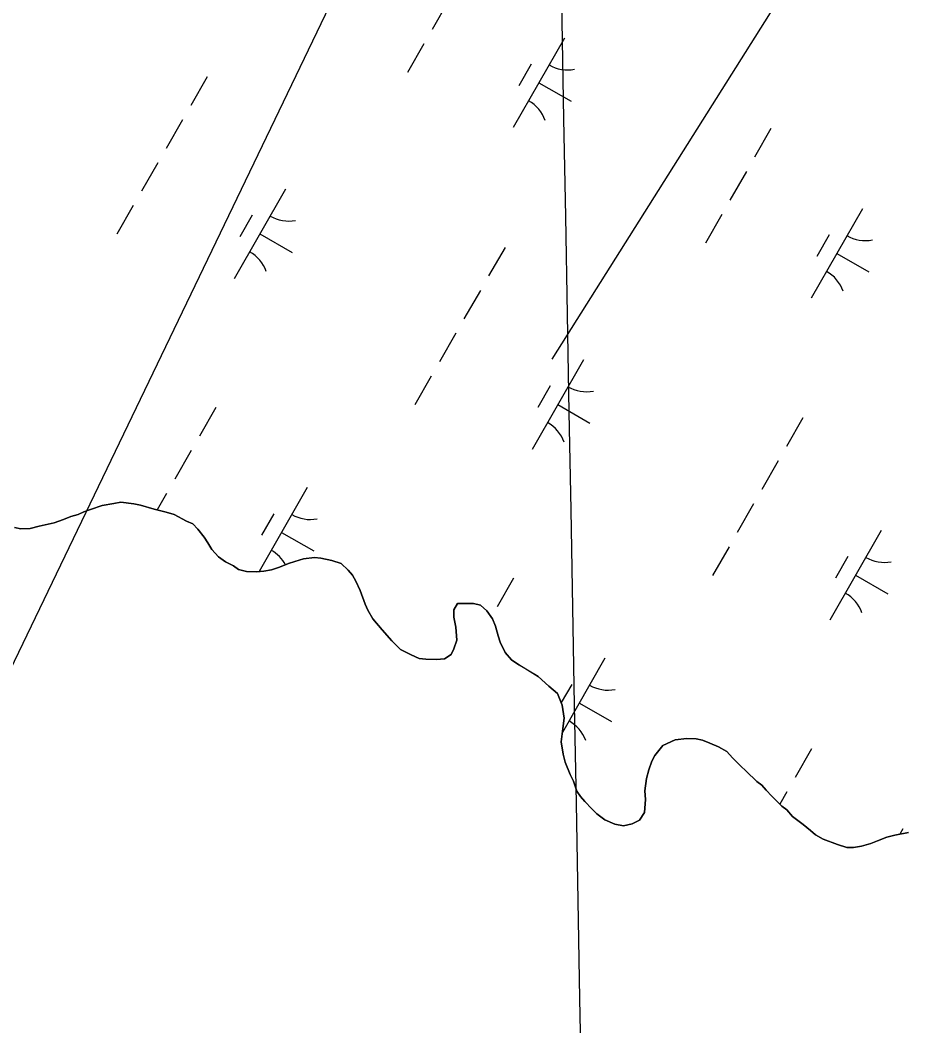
# Model space of a CAD drawing. Extents: x 3930721 to 3950824, y 220441 to 242861.
# Drawn here: x 3945721 to 3946150.2, y 235035.5 to 235522.8 of the extents above; entities that cross this region are included whole.
import ezdxf

# ---------------------------------------------------------------- set-up
doc = ezdxf.new("R2010")
doc.units = 0
for name, color, linetype in [('V-GRID-MAJR', 7, 'Continuous'), ('V-TOPO-SHOR', 7, 'Continuous'), ('V-UTIL-LINE', 7, 'Continuous'), ('V-WETL-SWMP', 7, 'Continuous')]:
    doc.layers.add(name, color=color, linetype=linetype)

msp = doc.modelspace()

# ---------------------------------------------------------------- linework, layer by layer
at = {"layer": 'V-GRID-MAJR'}
msp.add_spline([(3946094.66, 229416.34), (3946078.33, 230314.51), (3945968.14, 236374.43), (3945944.62, 237667.83)], degree=3, dxfattribs=at)
at = {"layer": 'V-TOPO-SHOR'}
for points in [[(3945718.21, 235277.01), (3945721.35, 235276.27), (3945725.9, 235276.56), (3945730.11, 235277.56), (3945737.48, 235279.21), (3945742.05, 235280.9), (3945745.57, 235282.25), (3945749.08, 235283.25), (3945751.9, 235284.61), (3945755.06, 235285.62), (3945760.69, 235287.65), (3945766.29, 235288.62), (3945769.8, 235289.27), (3945776.09, 235288.49), (3945779.23, 235287.75), (3945785.85, 235285.91), (3945791.78, 235284.44), (3945795.61, 235283.33), (3945801.52, 235280.11), (3945804.65, 235278.67), (3945807.06, 235276.18), (3945810.16, 235272.3), (3945811.87, 235269.47), (3945813.93, 235266.3), (3945817.03, 235262.76), (3945820.5, 235260.26), (3945824.32, 235258.46), (3945826.75, 235256.68), (3945830.58, 235255.58), (3945835.48, 235255.52), (3945838.98, 235255.82), (3945842.84, 235256.47), (3945846.71, 235257.82), (3945850.93, 235259.51)], [(3945850.93, 235259.51), (3945854.09, 235260.52), (3945858.3, 235261.86), (3945863.56, 235262.49), (3945866.71, 235262.1), (3945871.94, 235260.98), (3945876.46, 235259.52), (3945879.92, 235256.33), (3945881.99, 235253.85), (3945883.7, 235251.03), (3945885.74, 235246.45), (3945888.1, 235239.77), (3945889.46, 235236.96), (3945891.85, 235232.73), (3945896.33, 235227.42), (3945901.16, 235222.11), (3945905.3, 235217.86), (3945910.52, 235215.34), (3945914.34, 235213.54), (3945917.48, 235213.15), (3945922.73, 235213.08), (3945926.58, 235213.37), (3945929.76, 235215.43), (3945931.2, 235218.21), (3945932.65, 235222.39), (3945932.04, 235228.7), (3945931.05, 235233.61), (3945931.1, 235237.11), (3945932.89, 235240.23), (3945937.08, 235240.17), (3945940.58, 235240.13), (3945944.07, 235239.38), (3945947.18, 235236.54), (3945949.93, 235232.66), (3945951.28, 235229.14), (3945952.62, 235224.57), (3945953.63, 235221.41), (3945956.01, 235216.48), (3945959.11, 235212.94), (3945962.58, 235210.45), (3945966.75, 235207.95), (3945971.95, 235204.73), (3945977.14, 235200.11), (3945981.29, 235196.56), (3945983.66, 235190.93), (3945984.63, 235184.62), (3945983.85, 235178.33), (3945983.08, 235173.09), (3945984.05, 235167.13), (3945985.05, 235163.27), (3945987.42, 235157.29), (3945989.12, 235154.12), (3945990.81, 235149.2), (3945992.52, 235146.73), (3945994.59, 235144.25), (3945998.04, 235140.71), (3946000.46, 235138.23), (3946004.27, 235135.38), (3946009.14, 235133.21), (3946013.33, 235132.46), (3946017.54, 235133.45), (3946021.06, 235135.15), (3946023.56, 235138.97), (3946023.99, 235145.26), (3946023.7, 235149.46), (3946024.48, 235155.4), (3946025.58, 235159.58), (3946027.03, 235163.76), (3946028.47, 235166.54), (3946032.38, 235171.39), (3946038.37, 235174.11), (3946043.97, 235174.73), (3946048.52, 235174.67), (3946051.66, 235173.93), (3946055.14, 235172.49), (3946059.31, 235170.68), (3946063.48, 235168.53), (3946066.24, 235165.34), (3946070.04, 235161.44), (3946072.8, 235158.96), (3946077.98, 235153.99), (3946080.41, 235152.21), (3946082.48, 235149.73), (3946085.24, 235146.9), (3946090.07, 235141.94), (3946092.5, 235140.15), (3946095.25, 235136.97), (3946100.45, 235133.05), (3946103.91, 235130.21), (3946106.33, 235128.08), (3946110.15, 235125.93), (3946117.11, 235123.38), (3946121.64, 235121.93), (3946124.79, 235121.88), (3946128.65, 235122.53), (3946133.21, 235123.87), (3946136.38, 235125.23), (3946140.95, 235126.92), (3946144.81, 235127.91), (3946151.48, 235129.23)]]:
    msp.add_lwpolyline(points, dxfattribs=at)
at = {"layer": 'V-UTIL-LINE'}
msp.add_line((3946610.71, 236360.82), (3945978.59, 235358.55), dxfattribs=at)
msp.add_lwpolyline([(3947453.78, 235874.4), (3945931.14, 235655.08), (3945509.06, 234777.68), (3940428.61, 226869.1), (3939084.62, 223621.72)], dxfattribs=at)
at = {"layer": 'V-WETL-SWMP'}
for p, q in [((3945928.55, 235532.08), (3945920.6, 235518.2)), ((3945916.63, 235511.25), (3945908.67, 235497.37)), ((3945984.75, 235514.07), (3945959.9, 235470.68)), ((3945968.61, 235501.41), (3945962.65, 235491)), ((3945811.58, 235495.36), (3945803.63, 235481.47)), ((3945972.32, 235492.37), (3945987.94, 235483.43)), ((3945799.66, 235474.53), (3945791.7, 235460.64)), ((3946084.82, 235470.24), (3946076.87, 235456.36)), ((3945787.73, 235453.7), (3945779.78, 235439.82)), ((3946072.9, 235449.41), (3946064.94, 235435.53)), ((3945849.56, 235440.86), (3945824.71, 235397.47)), ((3945775.8, 235432.88), (3945767.85, 235418.99)), ((3945833.42, 235428.2), (3945827.45, 235417.79)), ((3946060.97, 235428.59), (3946053.02, 235414.7)), ((3946129.09, 235431.4), (3946104.24, 235388.01)), ((3945837.13, 235419.16), (3945852.75, 235410.22)), ((3946112.95, 235418.75), (3946106.99, 235408.33)), ((3945955.93, 235412.69), (3945947.97, 235398.81)), ((3946116.67, 235409.71), (3946132.29, 235400.76)), ((3945944, 235391.86), (3945936.05, 235377.98)), ((3945932.07, 235371.04), (3945924.12, 235357.15)), ((3945993.9, 235358.19), (3945969.05, 235314.8)), ((3945920.14, 235350.21), (3945912.19, 235336.33)), ((3945977.76, 235345.54), (3945971.8, 235335.12)), ((3945981.47, 235336.5), (3945997.09, 235327.55)), ((3945815.76, 235335.14), (3945807.81, 235321.25)), ((3946100.27, 235330.02), (3946092.32, 235316.14)), ((3945803.83, 235314.31), (3945795.88, 235300.43)), ((3946088.34, 235309.2), (3946080.39, 235295.31)), ((3945860.03, 235296.3), (3945836.74, 235255.63)), ((3945791.91, 235293.49), (3945787.36, 235285.54)), ((3945760.69, 235287.65), (3945755.06, 235285.62)), ((3945766.3, 235288.62), (3945760.69, 235287.65)), ((3945769.8, 235289.27), (3945766.3, 235288.62)), ((3945776.09, 235288.49), (3945769.8, 235289.27)), ((3945779.23, 235287.75), (3945776.09, 235288.49)), ((3945785.85, 235285.91), (3945779.23, 235287.75)), ((3946076.41, 235288.37), (3946068.46, 235274.49)), ((3945745.57, 235282.25), (3945742.05, 235280.9)), ((3945749.08, 235283.25), (3945745.57, 235282.25)), ((3945751.9, 235284.61), (3945749.08, 235283.25)), ((3945755.06, 235285.62), (3945751.9, 235284.61)), ((3945791.78, 235284.43), (3945785.85, 235285.91)), ((3945795.61, 235283.33), (3945791.78, 235284.43)), ((3945801.52, 235280.11), (3945795.61, 235283.33)), ((3945843.89, 235283.65), (3945837.93, 235273.23)), ((3945721.35, 235276.27), (3945718.21, 235277.01)), ((3945730.11, 235277.56), (3945725.9, 235276.56)), ((3945737.48, 235279.21), (3945730.11, 235277.56)), ((3945742.05, 235280.9), (3945737.48, 235279.21)), ((3945804.65, 235278.67), (3945801.52, 235280.11)), ((3945807.06, 235276.18), (3945804.65, 235278.67)), ((3945725.9, 235276.56), (3945721.35, 235276.27)), ((3945810.16, 235272.3), (3945807.06, 235276.18)), ((3945811.87, 235269.47), (3945810.16, 235272.3)), ((3945847.61, 235274.6), (3945863.22, 235265.66)), ((3946138.24, 235275.52), (3946113.39, 235232.14)), ((3945813.93, 235266.3), (3945811.87, 235269.47)), ((3946064.48, 235267.54), (3946056.53, 235253.66)), ((3945817.03, 235262.76), (3945813.93, 235266.3)), ((3945820.5, 235260.26), (3945817.03, 235262.76)), ((3945863.56, 235262.49), (3945858.3, 235261.86)), ((3945866.7, 235262.1), (3945863.56, 235262.49)), ((3946122.1, 235262.87), (3946116.14, 235252.46)), ((3945824.32, 235258.46), (3945820.5, 235260.26)), ((3945826.75, 235256.68), (3945824.32, 235258.46)), ((3945846.71, 235257.82), (3945842.84, 235256.47)), ((3945850.93, 235259.51), (3945846.71, 235257.82)), ((3945854.09, 235260.52), (3945850.93, 235259.51)), ((3945858.3, 235261.86), (3945854.09, 235260.52)), ((3945871.94, 235260.98), (3945866.7, 235262.1)), ((3945876.47, 235259.52), (3945871.94, 235260.98)), ((3945879.92, 235256.33), (3945876.47, 235259.52)), ((3945830.58, 235255.58), (3945826.75, 235256.68)), ((3945835.48, 235255.52), (3945830.58, 235255.58)), ((3945838.98, 235255.82), (3945835.48, 235255.52)), ((3945842.84, 235256.47), (3945838.98, 235255.82)), ((3945881.99, 235253.85), (3945879.92, 235256.33)), ((3945883.7, 235251.03), (3945881.99, 235253.85)), ((3945960.1, 235252.47), (3945952.15, 235238.59)), ((3946125.81, 235253.83), (3946141.43, 235244.88)), ((3945885.74, 235246.45), (3945883.7, 235251.03)), ((3945888.1, 235239.77), (3945885.74, 235246.45)), ((3945889.46, 235236.96), (3945888.1, 235239.77)), ((3945932.89, 235240.23), (3945931.1, 235237.11)), ((3945937.08, 235240.18), (3945932.89, 235240.23)), ((3945940.58, 235240.13), (3945937.08, 235240.18)), ((3945944.07, 235239.38), (3945940.58, 235240.13)), ((3945947.18, 235236.54), (3945944.07, 235239.38)), ((3945891.85, 235232.73), (3945889.46, 235236.96)), ((3945931.1, 235237.11), (3945931.05, 235233.61)), ((3945931.05, 235233.61), (3945932.04, 235228.7)), ((3945949.93, 235232.66), (3945947.18, 235236.54)), ((3945896.33, 235227.42), (3945891.85, 235232.73)), ((3945932.04, 235228.7), (3945932.65, 235222.39)), ((3945951.28, 235229.14), (3945949.93, 235232.66)), ((3945952.62, 235224.57), (3945951.28, 235229.14)), ((3945901.16, 235222.11), (3945896.33, 235227.42)), ((3945953.63, 235221.41), (3945952.62, 235224.57)), ((3945905.3, 235217.86), (3945901.16, 235222.11)), ((3945932.65, 235222.39), (3945931.2, 235218.21)), ((3945956.01, 235216.48), (3945953.63, 235221.41)), ((3945910.52, 235215.34), (3945905.3, 235217.86)), ((3945914.34, 235213.54), (3945910.52, 235215.34)), ((3945917.48, 235213.15), (3945914.34, 235213.54)), ((3945929.76, 235215.43), (3945926.58, 235213.37)), ((3945931.2, 235218.21), (3945929.76, 235215.43)), ((3945959.12, 235212.94), (3945956.01, 235216.48)), ((3946004.37, 235213.63), (3945983.74, 235177.61)), ((3945922.73, 235213.08), (3945917.48, 235213.15)), ((3945926.58, 235213.37), (3945922.73, 235213.08)), ((3945962.58, 235210.45), (3945959.12, 235212.94)), ((3945966.75, 235207.94), (3945962.58, 235210.45)), ((3945971.95, 235204.73), (3945966.75, 235207.94)), ((3945977.14, 235200.11), (3945971.95, 235204.73)), ((3945981.29, 235196.56), (3945977.14, 235200.11)), ((3945988.23, 235200.98), (3945983.16, 235192.12)), ((3945983.66, 235190.93), (3945981.29, 235196.56)), ((3945984.63, 235184.62), (3945983.66, 235190.93)), ((3945991.95, 235191.94), (3946007.57, 235182.99)), ((3945983.85, 235178.33), (3945984.63, 235184.62)), ((3945983.08, 235173.09), (3945983.85, 235178.33)), ((3946043.97, 235174.73), (3946038.37, 235174.11)), ((3946048.52, 235174.67), (3946043.97, 235174.73)), ((3946051.66, 235173.93), (3946048.52, 235174.67)), ((3945984.05, 235167.13), (3945983.08, 235173.09)), ((3946032.38, 235171.39), (3946028.47, 235166.54)), ((3946038.37, 235174.11), (3946032.38, 235171.39)), ((3946055.14, 235172.49), (3946051.66, 235173.93)), ((3946059.31, 235170.68), (3946055.14, 235172.49)), ((3946063.48, 235168.53), (3946059.31, 235170.68)), ((3946104.45, 235169.81), (3946096.49, 235155.92)), ((3945985.05, 235163.27), (3945984.05, 235167.13)), ((3946028.47, 235166.54), (3946027.04, 235163.76)), ((3946066.24, 235165.34), (3946063.48, 235168.53)), ((3946070.04, 235161.44), (3946066.24, 235165.34)), ((3945987.42, 235157.29), (3945985.05, 235163.27)), ((3946027.04, 235163.76), (3946025.58, 235159.58)), ((3946072.8, 235158.96), (3946070.04, 235161.44)), ((3945989.12, 235154.12), (3945987.42, 235157.29)), ((3946024.48, 235155.4), (3946023.7, 235149.46)), ((3946025.58, 235159.58), (3946024.48, 235155.4)), ((3946077.98, 235153.99), (3946072.8, 235158.96)), ((3945990.81, 235149.2), (3945989.12, 235154.12)), ((3946080.41, 235152.21), (3946077.98, 235153.99)), ((3946082.48, 235149.73), (3946080.41, 235152.21)), ((3945992.52, 235146.73), (3945990.81, 235149.2)), ((3945994.59, 235144.25), (3945992.52, 235146.73)), ((3946023.99, 235145.26), (3946023.56, 235138.97)), ((3946023.7, 235149.46), (3946023.99, 235145.26)), ((3946085.24, 235146.9), (3946082.48, 235149.73)), ((3946090.07, 235141.93), (3946085.24, 235146.9)), ((3946092.52, 235148.98), (3946089.07, 235142.96)), ((3945998.04, 235140.71), (3945994.59, 235144.25)), ((3946000.46, 235138.23), (3945998.04, 235140.71)), ((3946092.5, 235140.15), (3946090.07, 235141.93)), ((3946004.27, 235135.38), (3946000.46, 235138.23)), ((3946023.56, 235138.97), (3946021.06, 235135.15)), ((3946095.25, 235136.97), (3946092.5, 235140.15)), ((3946100.45, 235133.05), (3946095.25, 235136.97)), ((3946009.14, 235133.21), (3946004.27, 235135.38)), ((3946013.33, 235132.46), (3946009.14, 235133.21)), ((3946017.54, 235133.45), (3946013.33, 235132.46)), ((3946021.06, 235135.15), (3946017.54, 235133.45)), ((3946103.91, 235130.21), (3946100.45, 235133.05)), ((3946148.71, 235130.97), (3946147.24, 235128.39)), ((3946106.33, 235128.08), (3946103.91, 235130.21)), ((3946110.15, 235125.93), (3946106.33, 235128.08)), ((3946117.11, 235123.38), (3946110.15, 235125.93)), ((3946140.95, 235126.92), (3946136.38, 235125.23)), ((3946144.81, 235127.91), (3946140.95, 235126.92)), ((3946151.48, 235129.22), (3946144.81, 235127.91)), ((3946121.64, 235121.92), (3946117.11, 235123.38)), ((3946124.79, 235121.88), (3946121.64, 235121.92)), ((3946128.65, 235122.53), (3946124.79, 235121.88)), ((3946133.21, 235123.87), (3946128.65, 235122.53)), ((3946136.38, 235125.23), (3946133.21, 235123.87))]:
    msp.add_line(p, q, dxfattribs=at)
for centre, start, end in [((3945986.26, 235516.22), 239.4279, 280.9715), ((3945958.8, 235468.29), 19.4279, 60.9715), ((3945851.06, 235443.01), 239.4279, 280.9715), ((3946130.6, 235433.56), 239.4279, 280.9715), ((3945823.61, 235395.07), 19.4279, 60.9715), ((3946103.14, 235385.62), 19.4279, 60.9715), ((3945995.41, 235360.35), 239.4279, 280.9715), ((3945967.95, 235312.41), 19.4279, 60.9715), ((3945861.54, 235298.46), 239.4279, 280.9715), ((3945834.08, 235250.52), 28.6227, 60.9715), ((3946139.75, 235277.68), 239.4279, 280.9715), ((3946112.29, 235229.74), 19.4279, 60.9715), ((3946005.88, 235215.79), 239.4279, 280.9715), ((3945978.43, 235167.85), 19.4279, 60.9715)]:
    msp.add_arc(centre, 17.62, start, end, dxfattribs=at)

doc.saveas('drawing.dxf')
